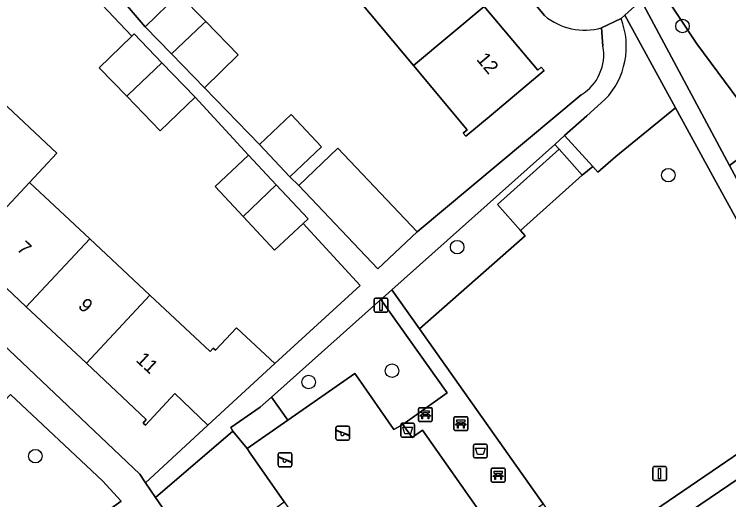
# Model space of a CAD drawing. Extents: x 157445 to 158888, y 383061 to 384688.
# Drawn here: x 158011.8 to 158063.4, y 383591.4 to 383626.4 of the extents above; entities that cross this region are included whole.
import ezdxf

# ---------------------------------------------------------------- set-up
doc = ezdxf.new("R2010")
doc.units = 0
for name, color, linetype in [('IMGEO_Afvalbak', 7, 'Continuous'), ('IMGEO_Bank', 7, 'Continuous'), ('IMGEO_Boom', 7, 'Continuous'), ('IMGEO_Erf', 7, 'Continuous'), ('IMGEO_Groenvoorziening', 7, 'Continuous'), ('IMGEO_Lichtmast', 7, 'Continuous'), ('IMGEO_Pand', 7, 'Continuous'), ('IMGEO_Pand_nummerreeks', 7, 'Continuous'), ('IMGEO_Rijbaan_lokaal_open', 7, 'Continuous'), ('IMGEO_Speelvoorziening', 7, 'Continuous'), ('IMGEO_Terreindeel_open', 7, 'Continuous'), ('IMGEO_Voetpad_gesloten', 7, 'Continuous'), ('IMGEO_Voetpad_open', 7, 'Continuous')]:
    doc.layers.add(name, color=color, linetype=linetype)

msp = doc.modelspace()

# ---------------------------------------------------------------- linework, layer by layer
at = {"layer": 'IMGEO_Afvalbak'}
for p, q in [((158039.708, 383595.978), (158039.708, 383596.778)), ((158039.708, 383596.778), (158039.708, 383595.978)), ((158039.808, 383596.878), (158040.598, 383596.878)), ((158040.598, 383596.878), (158039.808, 383596.878)), ((158040.698, 383596.778), (158040.698, 383595.978)), ((158040.698, 383595.978), (158040.698, 383596.778)), ((158040.598, 383595.878), (158039.808, 383595.878)), ((158039.808, 383595.878), (158040.598, 383595.878)), ((158045.064, 383595.381), (158045.854, 383595.381)), ((158045.854, 383595.381), (158045.064, 383595.381)), ((158044.964, 383594.481), (158044.964, 383595.281)), ((158044.964, 383595.281), (158044.964, 383594.481)), ((158045.954, 383595.281), (158045.954, 383594.481)), ((158045.954, 383594.481), (158045.954, 383595.281)), ((158045.854, 383594.381), (158045.064, 383594.381)), ((158045.064, 383594.381), (158045.854, 383594.381))]:
    msp.add_line(p, q, dxfattribs=at)
for points in [[(158039.851, 383596.592), (158040.555, 383596.592), (158040.406, 383596.122), (158040, 383596.122), (158039.851, 383596.592)], [(158045.107, 383595.095), (158045.811, 383595.095), (158045.662, 383594.625), (158045.256, 383594.625), (158045.107, 383595.095)]]:
    msp.add_lwpolyline(points, dxfattribs=at)
for centre, start, end in [((158039.808, 383596.778), 90, 180), ((158039.808, 383596.778), 90, 180), ((158040.598, 383596.778), 0, 90), ((158040.598, 383596.778), 360, 90), ((158039.808, 383595.978), 180, 270), ((158039.808, 383595.978), 180, 270), ((158040.598, 383595.978), 270, 0), ((158040.598, 383595.978), 270, 0), ((158045.064, 383595.281), 90, 180), ((158045.064, 383595.281), 90, 180), ((158045.854, 383595.281), 0, 90), ((158045.854, 383595.281), 360, 90), ((158045.064, 383594.481), 180, 270), ((158045.064, 383594.481), 180, 270), ((158045.854, 383594.481), 270, 0), ((158045.854, 383594.481), 270, 0)]:
    msp.add_arc(centre, 0.1, start, end, dxfattribs=at)
at = {"layer": 'IMGEO_Bank'}
for p, q in [((158041.059, 383598.008), (158041.9, 383598.008)), ((158041.9, 383598.008), (158041.059, 383598.008)), ((158041.984, 383597.933), (158041.984, 383597.092)), ((158041.984, 383597.092), (158041.984, 383597.933)), ((158040.984, 383597.083), (158040.984, 383597.924)), ((158040.984, 383597.924), (158040.984, 383597.083)), ((158041.293, 383597.514), (158041.293, 383597.62)), ((158041.337, 383597.62), (158041.337, 383597.514)), ((158041.625, 383597.626), (158041.343, 383597.626)), ((158041.343, 383597.508), (158041.625, 383597.508)), ((158041.631, 383597.514), (158041.631, 383597.62)), ((158041.675, 383597.62), (158041.675, 383597.514)), ((158041.909, 383597.008), (158041.068, 383597.008)), ((158041.068, 383597.008), (158041.909, 383597.008)), ((158041.681, 383597.406), (158041.288, 383597.406)), ((158043.554, 383596.43), (158043.554, 383597.271)), ((158043.554, 383597.271), (158043.554, 383596.43)), ((158043.629, 383597.355), (158044.47, 383597.355)), ((158044.47, 383597.355), (158043.629, 383597.355)), ((158043.863, 383596.861), (158043.863, 383596.967)), ((158043.907, 383596.967), (158043.907, 383596.861)), ((158044.195, 383596.973), (158043.913, 383596.973)), ((158044.201, 383596.861), (158044.201, 383596.967)), ((158044.245, 383596.967), (158044.245, 383596.861)), ((158044.554, 383597.28), (158044.554, 383596.439)), ((158044.554, 383596.439), (158044.554, 383597.28)), ((158044.251, 383596.753), (158043.858, 383596.753)), ((158043.913, 383596.855), (158044.195, 383596.855)), ((158044.479, 383596.355), (158043.638, 383596.355)), ((158043.638, 383596.355), (158044.479, 383596.355)), ((158046.253, 383592.709), (158046.253, 383593.55)), ((158046.253, 383593.55), (158046.253, 383592.709)), ((158046.328, 383593.634), (158047.169, 383593.634)), ((158047.169, 383593.634), (158046.328, 383593.634)), ((158047.253, 383593.559), (158047.253, 383592.718)), ((158047.253, 383592.718), (158047.253, 383593.559)), ((158046.95, 383593.032), (158046.557, 383593.032)), ((158046.562, 383593.14), (158046.562, 383593.246)), ((158046.606, 383593.246), (158046.606, 383593.14)), ((158046.894, 383593.252), (158046.612, 383593.252)), ((158046.612, 383593.134), (158046.894, 383593.134)), ((158046.9, 383593.14), (158046.9, 383593.246)), ((158046.944, 383593.246), (158046.944, 383593.14)), ((158047.178, 383592.634), (158046.337, 383592.634)), ((158046.337, 383592.634), (158047.178, 383592.634))]:
    msp.add_line(p, q, dxfattribs=at)
for points in [[(158041.231, 383597.406), (158041.089, 383597.406), (158041.201, 383597.508), (158041.287, 383597.508)], [(158041.287, 383597.626), (158041.201, 383597.626), (158041.201, 383597.787), (158041.764, 383597.787), (158041.764, 383597.626), (158041.681, 383597.626)], [(158041.681, 383597.508), (158041.764, 383597.508), (158041.876, 383597.406), (158041.737, 383597.406)], [(158041.281, 383597.399), (158041.281, 383597.192), (158041.238, 383597.192), (158041.238, 383597.399)], [(158041.731, 383597.399), (158041.731, 383597.192), (158041.687, 383597.192), (158041.687, 383597.399)], [(158043.857, 383596.973), (158043.771, 383596.973), (158043.771, 383597.134), (158044.334, 383597.134), (158044.334, 383596.973), (158044.251, 383596.973)], [(158043.801, 383596.753), (158043.659, 383596.753), (158043.771, 383596.855), (158043.857, 383596.855)], [(158043.851, 383596.746), (158043.851, 383596.539), (158043.808, 383596.539), (158043.808, 383596.746)], [(158044.251, 383596.855), (158044.334, 383596.855), (158044.446, 383596.753), (158044.307, 383596.753)], [(158044.301, 383596.746), (158044.301, 383596.539), (158044.257, 383596.539), (158044.257, 383596.746)], [(158046.556, 383593.252), (158046.47, 383593.252), (158046.47, 383593.413), (158047.033, 383593.413), (158047.033, 383593.252), (158046.95, 383593.252)], [(158046.5, 383593.032), (158046.358, 383593.032), (158046.47, 383593.134), (158046.556, 383593.134)], [(158046.55, 383593.025), (158046.55, 383592.818), (158046.507, 383592.818), (158046.507, 383593.025)], [(158046.95, 383593.134), (158047.033, 383593.134), (158047.145, 383593.032), (158047.006, 383593.032)], [(158047, 383593.025), (158047, 383592.818), (158046.956, 383592.818), (158046.956, 383593.025)]]:
    msp.add_lwpolyline(points, dxfattribs=at)
for centre, radius, start, end in [((158041.062, 383597.93), 0.0779, 92.4484, 184.2845), ((158041.062, 383597.93), 0.0779, 92.4484, 184.2845), ((158041.906, 383597.93), 0.0779, 2.4484, 94.2845), ((158041.906, 383597.93), 0.0779, 2.4484, 94.2845), ((158041.286, 383597.619), 0.00671, 2.8957, 87.1043), ((158041.286, 383597.515), 0.00671, 272.8957, 357.1043), ((158041.343, 383597.619), 0.00671, 92.8957, 177.1043), ((158041.343, 383597.515), 0.00671, 182.8957, 267.1043), ((158041.625, 383597.619), 0.00671, 2.8957, 87.1043), ((158041.625, 383597.515), 0.00671, 272.8957, 357.1043), ((158041.682, 383597.619), 0.00671, 92.8957, 177.1043), ((158041.682, 383597.515), 0.00671, 182.8957, 267.1043), ((158041.062, 383597.086), 0.0779, 182.4484, 274.2845), ((158041.062, 383597.086), 0.0779, 182.4484, 274.2845), ((158041.231, 383597.399), 0.00671, 2.8957, 87.1043), ((158041.288, 383597.399), 0.00671, 92.8957, 177.1043), ((158041.68, 383597.399), 0.00671, 2.8957, 87.1043), ((158041.737, 383597.399), 0.00671, 92.8957, 177.1043), ((158041.906, 383597.086), 0.0779, 272.4484, 4.2845), ((158041.906, 383597.086), 0.0779, 272.4484, 4.2845), ((158043.632, 383597.277), 0.0779, 92.4484, 184.2845), ((158043.632, 383597.277), 0.0779, 92.4484, 184.2845), ((158043.856, 383596.966), 0.00671, 2.8957, 87.1043), ((158043.913, 383596.966), 0.00671, 92.8957, 177.1043), ((158044.195, 383596.966), 0.00671, 2.8957, 87.1043), ((158044.252, 383596.966), 0.00671, 92.8957, 177.1043), ((158044.476, 383597.277), 0.0779, 2.4484, 94.2845), ((158044.476, 383597.277), 0.0779, 2.4484, 94.2845), ((158043.632, 383596.433), 0.0779, 182.4484, 274.2845), ((158043.632, 383596.433), 0.0779, 182.4484, 274.2845), ((158043.801, 383596.746), 0.00671, 2.8957, 87.1043), ((158043.858, 383596.746), 0.00671, 92.8957, 177.1043), ((158043.856, 383596.862), 0.00671, 272.8957, 357.1043), ((158043.913, 383596.862), 0.00671, 182.8957, 267.1043), ((158044.195, 383596.862), 0.00671, 272.8957, 357.1043), ((158044.252, 383596.862), 0.00671, 182.8957, 267.1043), ((158044.25, 383596.746), 0.00671, 2.8957, 87.1043), ((158044.307, 383596.746), 0.00671, 92.8957, 177.1043), ((158044.476, 383596.433), 0.0779, 272.4484, 4.2845), ((158044.476, 383596.433), 0.0779, 272.4484, 4.2845), ((158046.331, 383593.556), 0.0779, 92.4484, 184.2845), ((158046.331, 383593.556), 0.0779, 92.4484, 184.2845), ((158047.175, 383593.556), 0.0779, 2.4484, 94.2845), ((158047.175, 383593.556), 0.0779, 2.4484, 94.2845), ((158046.5, 383593.025), 0.00671, 2.8957, 87.1043), ((158046.557, 383593.025), 0.00671, 92.8957, 177.1043), ((158046.555, 383593.245), 0.00671, 2.8957, 87.1043), ((158046.555, 383593.141), 0.00671, 272.8957, 357.1043), ((158046.612, 383593.245), 0.00671, 92.8957, 177.1043), ((158046.612, 383593.141), 0.00671, 182.8957, 267.1043), ((158046.894, 383593.245), 0.00671, 2.8957, 87.1043), ((158046.894, 383593.141), 0.00671, 272.8957, 357.1043), ((158046.951, 383593.245), 0.00671, 92.8957, 177.1043), ((158046.951, 383593.141), 0.00671, 182.8957, 267.1043), ((158046.949, 383593.025), 0.00671, 2.8957, 87.1043), ((158047.006, 383593.025), 0.00671, 92.8957, 177.1043), ((158046.331, 383592.712), 0.0779, 182.4484, 274.2845), ((158046.331, 383592.712), 0.0779, 182.4484, 274.2845), ((158047.175, 383592.712), 0.0779, 272.4484, 4.2845), ((158047.175, 383592.712), 0.0779, 272.4484, 4.2845)]:
    msp.add_arc(centre, radius, start, end, dxfattribs=at)
at = {"layer": 'IMGEO_Boom'}
for centre in [(158060.077, 383625.579), (158059.051, 383614.808), (158043.79, 383609.609), (158039.079, 383600.678), (158033.047, 383599.858), (158013.299, 383594.505)]:
    msp.add_circle(centre, 0.489, dxfattribs=at)
at = {"layer": 'IMGEO_Erf'}
for points in [[(158050.108, 383626.331), (158028.7, 383651.869), (158026.769, 383650.288), (158026.969, 383650.049), (158026.649, 383649.78), (158030.391, 383645.317), (158034.176, 383640.801), (158038.005, 383636.233), (158041.896, 383631.592), (158045.75, 383626.995), (158049.613, 383622.386), (158049.87, 383622.601), (158050.067, 383622.366), (158046.236, 383619.154), (158044.404, 383617.619), (158044.221, 383617.836), (158044.519, 383618.086), (158040.631, 383622.724), (158036.777, 383627.322), (158032.886, 383631.963), (158029.056, 383636.532), (158025.272, 383641.046)], [(158009.916, 383638.107), (158013.201, 383634.565), (158015.42, 383636.623), (158017.405, 383634.483), (158019.601, 383632.116), (158017.382, 383630.057), (158021.234, 383625.516), (158023.679, 383627.897), (158025.621, 383625.902), (158027.964, 383623.496), (158025.52, 383621.115), (158029.497, 383617.013), (158031.784, 383619.183), (158033.99, 383616.859), (158031.703, 383614.689), (158032.334, 383614.068), (158035.161, 383616.751), (158040.888, 383610.716), (158052.76, 383620.609)], [(158010.465, 383620.494), (158014.853, 383616.391), (158012.868, 383614.271), (158017.226, 383610.197), (158021.579, 383606.127), (158025.921, 383602.067), (158026.152, 383602.315), (158026.313, 383602.164), (158027.833, 383603.777), (158030.614, 383601.196), (158036.771, 383606.847), (158032.659, 383611.326), (158030.595, 383609.393), (158028.309, 383611.832), (158026.285, 383613.992), (158028.704, 383616.258), (158024.844, 383620.44), (158022.319, 383618.003), (158019.899, 383620.511), (158017.912, 383622.571), (158020.281, 383624.855), (158016.386, 383628.979)], [(158054.324, 383624.129), (158054.223, 383625.451)], [(158066.203, 383594.297), (158048.37, 383582.204), (158051.815, 383577.123), (158054.535, 383578.958), (158056.227, 383576.451), (158058.137, 383573.619), (158055.464, 383571.816), (158055.479, 383571.794), (158058.564, 383567.221), (158061.292, 383569.062), (158062.983, 383566.557)]]:
    msp.add_lwpolyline(points, dxfattribs=at)
msp.add_lwpolyline([(158012.637, 383605.295), (158008.285, 383609.377), (158003.904, 383613.486), (158000, 383617.148), (157999.422, 383617.69), (157995.185, 383621.664), (157994.927, 383621.39), (157994.701, 383621.602), (157992.898, 383619.685), (158020.837, 383593.194), (158021.258, 383592.581), (158025.775, 383596.754), (158023.381, 383599.025), (158021.249, 383596.743), (158021.08, 383596.901), (158021.317, 383597.154), (158016.983, 383601.219)], close=True, dxfattribs=at)
for centre, radius, start, end in [((158052.998, 383629.786), 4.504, 230.0813, 285.7767), ((158050.973, 383623.511), 3.408, 301.6312, 10.4559)]:
    msp.add_arc(centre, radius, start, end, dxfattribs=at)
at = {"layer": 'IMGEO_Groenvoorziening'}
for points in [[(158060.817, 383630.888), (158058.615, 383628.949), (158058.263, 383628.6), (158061.11, 383624.284), (158066.146, 383617.5), (158063.476, 383615.516), (158067.83, 383607.395), (158083.759, 383617.932), (158083.208, 383618.767), (158086.781, 383621.25), (158087.387, 383620.332), (158090.014, 383622.07), (158089.463, 383622.905)], [(158059.573, 383619.676), (158055.907, 383626.372), (158055.632, 383626.126)], [(158054.472, 383620.273), (158053.154, 383619.098), (158051.553, 383617.67), (158053.587, 383615.428), (158053.958, 383615.019), (158055.261, 383616.163), (158059.573, 383619.676)], [(158066.764, 383606.539), (158062.256, 383614.774), (158059.573, 383619.676), (158055.261, 383616.163), (158053.958, 383615.019), (158053.587, 383615.428), (158052.829, 383614.797), (158048.364, 383610.809), (158048.713, 383610.413), (158041.073, 383603.705), (158050.015, 383591.073), (158052.832, 383587.022), (158065.325, 383595.538)]]:
    msp.add_lwpolyline(points, dxfattribs=at)
for points in [[(158066.146, 383617.5), (158061.11, 383624.284), (158058.263, 383628.6), (158057.086, 383627.432), (158063.476, 383615.516)], [(158048.364, 383610.809), (158046.693, 383612.689), (158051.15, 383616.683), (158050.838, 383617.032), (158039.07, 383606.534), (158041.073, 383603.705), (158048.713, 383610.413)], [(158038.267, 383605.818), (158030.371, 383598.774), (158031.553, 383597.11), (158036.402, 383600.477), (158036.631, 383600.147), (158039.221, 383596.421), (158039.87, 383596.799), (158043.06, 383599.074)], [(158019.5, 383591.242), (158018.158, 383592.72), (158011.504, 383598.954), (158007.299, 383594.53), (158012.844, 383586.536)], [(158028.829, 383594.721), (158028.596, 383595.057), (158027.581, 383596.319), (158021.993, 383591.513), (158025.247, 383586.784), (158031.27, 383591.206)]]:
    msp.add_lwpolyline(points, close=True, dxfattribs=at)
msp.add_arc((158050.491, 383624.104), 5.525, 316.1063, 21.4735, dxfattribs=at)
at = {"layer": 'IMGEO_Lichtmast'}
for p, q in [((158037.784, 383605.016), (158037.784, 383605.816)), ((158037.784, 383605.816), (158037.784, 383605.016)), ((158037.884, 383605.916), (158038.674, 383605.916)), ((158038.674, 383605.916), (158037.884, 383605.916)), ((158038.774, 383605.816), (158038.774, 383605.016)), ((158038.774, 383605.016), (158038.774, 383605.816)), ((158038.674, 383604.916), (158037.884, 383604.916)), ((158037.884, 383604.916), (158038.674, 383604.916)), ((158057.924, 383592.851), (158057.924, 383593.651)), ((158057.924, 383593.651), (158057.924, 383592.851)), ((158058.024, 383593.751), (158058.814, 383593.751)), ((158058.814, 383593.751), (158058.024, 383593.751)), ((158058.914, 383593.651), (158058.914, 383592.851)), ((158058.914, 383592.851), (158058.914, 383593.651)), ((158058.814, 383592.751), (158058.024, 383592.751)), ((158058.024, 383592.751), (158058.814, 383592.751))]:
    msp.add_line(p, q, dxfattribs=at)
for points in [[(158038.204, 383605.791), (158038.354, 383605.791), (158038.354, 383605.041), (158038.204, 383605.041), (158038.204, 383605.791)], [(158058.344, 383593.626), (158058.494, 383593.626), (158058.494, 383592.876), (158058.344, 383592.876), (158058.344, 383593.626)]]:
    msp.add_lwpolyline(points, dxfattribs=at)
for centre, start, end in [((158037.884, 383605.816), 90, 180), ((158037.884, 383605.816), 90, 180), ((158038.674, 383605.816), 0, 90), ((158038.674, 383605.816), 360, 90), ((158037.884, 383605.016), 180, 270), ((158037.884, 383605.016), 180, 270), ((158038.674, 383605.016), 270, 0), ((158038.674, 383605.016), 270, 0), ((158058.024, 383593.651), 90, 180), ((158058.024, 383593.651), 90, 180), ((158058.814, 383593.651), 0, 90), ((158058.814, 383593.651), 360, 90), ((158058.024, 383592.851), 180, 270), ((158058.024, 383592.851), 180, 270), ((158058.814, 383592.851), 270, 0), ((158058.814, 383592.851), 270, 0)]:
    msp.add_arc(centre, 0.1, start, end, dxfattribs=at)
at = {"layer": 'IMGEO_Pand'}
for points in [[(158041.896, 383631.592), (158036.777, 383627.322), (158040.631, 383622.724), (158045.75, 383626.995)], [(158025.621, 383625.902), (158023.679, 383627.897), (158021.234, 383625.516), (158023.132, 383623.568), (158025.399, 383625.717)], [(158045.75, 383626.995), (158040.631, 383622.724), (158044.519, 383618.086), (158044.221, 383617.836), (158044.404, 383617.619), (158046.236, 383619.154), (158050.067, 383622.366), (158049.87, 383622.601), (158049.613, 383622.386)], [(158025.621, 383625.902), (158025.399, 383625.717), (158023.132, 383623.568), (158025.52, 383621.115), (158027.964, 383623.496)], [(158022.45, 383622.921), (158020.438, 383625.007), (158020.281, 383624.855), (158017.912, 383622.571), (158019.899, 383620.511), (158019.984, 383620.584)], [(158019.899, 383620.511), (158022.319, 383618.003), (158024.844, 383620.44), (158022.45, 383622.921), (158019.984, 383620.584)], [(158012.868, 383614.271), (158014.853, 383616.391), (158010.465, 383620.494), (158008.48, 383618.374), (158003.904, 383613.486), (158008.285, 383609.377)], [(158029.497, 383617.013), (158031.703, 383614.689), (158033.99, 383616.859), (158031.784, 383619.183)], [(158038.061, 383608.033), (158040.888, 383610.716), (158035.161, 383616.751), (158032.334, 383614.068)], [(158052.829, 383614.797), (158051.15, 383616.683), (158046.693, 383612.689), (158048.364, 383610.809)], [(158028.309, 383611.832), (158030.715, 383614.112), (158028.704, 383616.258), (158026.285, 383613.992)], [(158017.226, 383610.197), (158012.868, 383614.271), (158008.285, 383609.377), (158012.637, 383605.295)], [(158030.715, 383614.112), (158028.309, 383611.832), (158030.595, 383609.393), (158032.659, 383611.326), (158033.014, 383611.659)], [(158016.983, 383601.219), (158021.579, 383606.127), (158017.226, 383610.197), (158012.637, 383605.295)], [(158030.614, 383601.196), (158027.833, 383603.777), (158026.313, 383602.164), (158026.152, 383602.315), (158025.921, 383602.067), (158021.579, 383606.127), (158016.983, 383601.219), (158021.317, 383597.154), (158021.08, 383596.901), (158021.249, 383596.743), (158023.381, 383599.025), (158025.775, 383596.754)]]:
    msp.add_lwpolyline(points, close=True, dxfattribs=at)
at = {"layer": 'IMGEO_Rijbaan_lokaal_open'}
for points in [[(158022.662, 383652.998), (158020.282, 383650.931), (158022.26, 383648.654), (158027.495, 383653.306), (158028.264, 383652.389), (158028.7, 383651.869), (158050.108, 383626.331)], [(158054.223, 383625.451), (158055.632, 383626.126), (158055.907, 383626.372), (158057.086, 383627.432), (158058.263, 383628.6), (158058.615, 383628.949), (158060.817, 383630.888)]]:
    msp.add_lwpolyline(points, dxfattribs=at)
msp.add_arc((158052.998, 383629.786), 4.504, 230.0813, 285.7767, dxfattribs=at)
at = {"layer": 'IMGEO_Speelvoorziening'}
for p, q in [((158035.026, 383595.768), (158035.026, 383596.568)), ((158035.026, 383596.568), (158035.026, 383595.768)), ((158035.095, 383596.393), (158035.971, 383596.04)), ((158035.126, 383596.668), (158035.916, 383596.668)), ((158035.916, 383596.668), (158035.126, 383596.668)), ((158036.016, 383596.568), (158036.016, 383595.768)), ((158036.016, 383595.768), (158036.016, 383596.568)), ((158035.409, 383596.196), (158035.07, 383596.333)), ((158035.947, 383595.98), (158035.607, 383596.117)), ((158035.916, 383595.668), (158035.126, 383595.668)), ((158035.126, 383595.668), (158035.916, 383595.668)), ((158030.849, 383593.843), (158030.849, 383594.643)), ((158030.849, 383594.643), (158030.849, 383593.843)), ((158031.232, 383594.271), (158030.893, 383594.408)), ((158030.918, 383594.468), (158031.794, 383594.115)), ((158030.949, 383594.743), (158031.739, 383594.743)), ((158031.739, 383594.743), (158030.949, 383594.743)), ((158031.839, 383594.643), (158031.839, 383593.843)), ((158031.839, 383593.843), (158031.839, 383594.643)), ((158031.77, 383594.055), (158031.43, 383594.192)), ((158031.739, 383593.743), (158030.949, 383593.743)), ((158030.949, 383593.743), (158031.739, 383593.743))]:
    msp.add_line(p, q, dxfattribs=at)
for centre, radius, start, end in [((158035.126, 383596.568), 0.1, 90, 180), ((158035.126, 383596.568), 0.1, 90, 180), ((158035.083, 383596.363), 0.0327, 68.078, 248.078), ((158035.916, 383596.568), 0.1, 0, 90), ((158035.916, 383596.568), 0.1, 360, 90), ((158035.488, 383596.106), 0.12, 130.9928, 5.1632), ((158035.959, 383596.01), 0.0327, 248.078, 68.078), ((158035.126, 383595.768), 0.1, 180, 270), ((158035.126, 383595.768), 0.1, 180, 270), ((158035.916, 383595.768), 0.1, 270, 0), ((158035.916, 383595.768), 0.1, 270, 0), ((158030.949, 383594.643), 0.1, 90, 180), ((158030.949, 383594.643), 0.1, 90, 180), ((158030.906, 383594.438), 0.0327, 68.078, 248.078), ((158031.739, 383594.643), 0.1, 0, 90), ((158031.739, 383594.643), 0.1, 360, 90), ((158030.949, 383593.843), 0.1, 180, 270), ((158030.949, 383593.843), 0.1, 180, 270), ((158031.311, 383594.181), 0.12, 130.9928, 5.1632), ((158031.739, 383593.843), 0.1, 270, 0), ((158031.739, 383593.843), 0.1, 270, 0), ((158031.782, 383594.085), 0.0327, 248.078, 68.078)]:
    msp.add_arc(centre, radius, start, end, dxfattribs=at)
at = {"layer": 'IMGEO_Terreindeel_open'}
msp.add_lwpolyline([(158041.278, 383596.372), (158040.523, 383595.855), (158039.87, 383596.799), (158039.221, 383596.421), (158036.631, 383600.147), (158036.402, 383600.477), (158031.553, 383597.11), (158028.596, 383595.057), (158028.829, 383594.721), (158031.27, 383591.206), (158034.189, 383587.002), (158036.399, 383588.536), (158038.443, 383585.592), (158038.736, 383585.163), (158045.778, 383589.981)], close=True, dxfattribs=at)
at = {"layer": 'IMGEO_Voetpad_gesloten'}
for points in [[(158063.476, 383615.516), (158057.086, 383627.432), (158055.907, 383626.372), (158059.573, 383619.676), (158062.256, 383614.774), (158066.764, 383606.539), (158071.886, 383597.183), (158072.939, 383597.868), (158068.543, 383606.065), (158067.83, 383607.395)], [(158050.015, 383591.073), (158041.073, 383603.705), (158039.07, 383606.534), (158038.393, 383605.93), (158038.267, 383605.818), (158043.06, 383599.074), (158039.87, 383596.799), (158040.523, 383595.855), (158041.278, 383596.372), (158045.778, 383589.981), (158038.736, 383585.163), (158038.443, 383585.592), (158037.231, 383584.751), (158040.377, 383580.22), (158043.008, 383582.046), (158041.068, 383584.833)]]:
    msp.add_lwpolyline(points, close=True, dxfattribs=at)
at = {"layer": 'IMGEO_Voetpad_open'}
for points in [[(158052.76, 383620.609), (158040.888, 383610.716), (158038.061, 383608.033), (158032.334, 383614.068), (158031.703, 383614.689), (158029.497, 383617.013), (158025.52, 383621.115), (158023.132, 383623.568), (158021.234, 383625.516), (158017.382, 383630.057), (158015.199, 383632.411), (158013.201, 383634.565), (158009.916, 383638.107)], [(158016.386, 383628.979), (158020.281, 383624.855), (158020.438, 383625.007), (158022.45, 383622.921), (158024.844, 383620.44), (158028.704, 383616.258), (158030.715, 383614.112), (158033.014, 383611.659), (158032.659, 383611.326), (158036.771, 383606.847), (158030.614, 383601.196), (158025.775, 383596.754), (158021.258, 383592.581), (158021.993, 383591.513), (158027.581, 383596.319), (158027.428, 383596.573), (158029.546, 383598.038), (158030.371, 383598.774), (158038.267, 383605.818), (158038.393, 383605.93), (158039.07, 383606.534), (158050.838, 383617.032)], [(158055.632, 383626.126), (158054.223, 383625.451), (158054.324, 383624.129)], [(158025.247, 383586.784), (158021.993, 383591.513), (158021.258, 383592.581), (158020.837, 383593.194), (157992.898, 383619.685), (157991.341, 383621.162)], [(158050.838, 383617.032), (158051.553, 383617.67), (158053.154, 383619.098), (158054.472, 383620.273)], [(157994.579, 383611.17), (157995.391, 383611.909), (157996.541, 383613.154), (158003.14, 383606.89), (158000.633, 383604.28), (158001.512, 383603.009), (158004.239, 383605.869), (158010.412, 383600.013), (158006.467, 383595.787), (158007.299, 383594.53), (158011.504, 383598.954), (158018.158, 383592.72), (158019.5, 383591.242), (158012.844, 383586.536), (158013.696, 383585.255), (158020.361, 383589.975), (158031.367, 383573.897), (158033.195, 383575.233), (158029.93, 383579.978), (158025.247, 383586.784)], [(158065.325, 383595.538), (158052.832, 383587.022), (158046.567, 383582.751), (158047.407, 383581.551), (158047.509, 383581.62), (158048.37, 383582.204), (158066.203, 383594.297)]]:
    msp.add_lwpolyline(points, dxfattribs=at)
for points in [[(158051.553, 383617.67), (158050.838, 383617.032), (158051.15, 383616.683), (158052.829, 383614.797), (158053.587, 383615.428)], [(158031.553, 383597.11), (158030.371, 383598.774), (158029.546, 383598.038), (158027.428, 383596.573), (158027.581, 383596.319), (158028.596, 383595.057)]]:
    msp.add_lwpolyline(points, close=True, dxfattribs=at)
for centre, radius, start, end in [((158050.491, 383624.104), 5.525, 316.1063, 21.4735), ((158050.973, 383623.511), 3.408, 301.6312, 10.4559)]:
    msp.add_arc(centre, radius, start, end, dxfattribs=at)

# ---------------------------------------------------------------- texts
at = {"layer": 'IMGEO_Pand_nummerreeks'}
for s, rotation, p in [('12', 309.8427, (158045.135, 383623.158)), ('7', 317.0296, (158011.889, 383609.425)), ('9', 317.0296, (158016.324, 383605.293)), ('11', 317.0282, (158020.505, 383601.397))]:
    msp.add_text(s, height=1, rotation=rotation, dxfattribs=at).set_placement(p)

doc.saveas('drawing.dxf')
